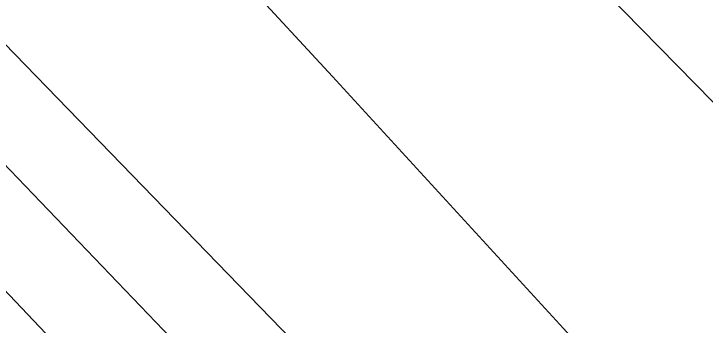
# Model space of a CAD drawing. Extents: x 3297772 to 3335630, y 634068 to 659439.
# Drawn here: x 3314237.7 to 3314382.2, y 649873 to 649938.1 of the extents above; entities that cross this region are included whole.
import ezdxf

# ---------------------------------------------------------------- set-up
doc = ezdxf.new("R2010")
doc.units = 0
for name, color, linetype in [('V-RIVR-EDGE', 7, 'Continuous'), ('V-TOPO-DPTH', 7, 'Continuous'), ('V-TOPO-MINR', 7, 'Continuous'), ('V-TOPO-WATR', 7, 'Continuous')]:
    doc.layers.add(name, color=color, linetype=linetype)

msp = doc.modelspace()

# ---------------------------------------------------------------- linework, layer by layer
at = {"layer": 'V-RIVR-EDGE'}
msp.add_spline([(3312996.82, 651666.65), (3313006.29, 651660.39), (3313007.37, 651654.9), (3313012.45, 651639.17), (3313016.07, 651625.64), (3313021.17, 651620.51), (3313026.29, 651617.93), (3313035.42, 651615.72), (3313042.35, 651611.31), (3313048.17, 651598.51), (3313055.45, 651584.96), (3313057.97, 651568.14), (3313057.95, 651562.29), (3313056.84, 651554.98), (3313058.28, 651549.5), (3313061.2, 651546.57), (3313068.14, 651545.09), (3313071.06, 651543.62), (3313071.06, 651541.42), (3313071.05, 651536.31), (3313075.41, 651527.52), (3313079.4, 651513.26), (3313079.02, 651507.77), (3313076.08, 651501.2), (3313072.75, 651486.59), (3313069.09, 651483.31), (3313068.35, 651478.92), (3313067.61, 651475.27), (3313069.42, 651471.97), (3313069.42, 651469.41), (3313067.58, 651465.76), (3313066.84, 651460.28), (3313066.82, 651454.8), (3313067.18, 651450.78), (3313065.34, 651446.03), (3313065.69, 651437.99), (3313068.58, 651427.74), (3313075.5, 651416.4), (3313081.33, 651409.07), (3313082.41, 651402.85), (3313082.75, 651391.89), (3313082.73, 651382.02), (3313081.62, 651376.54), (3313084.16, 651369.95), (3313086.71, 651366.29), (3313086.7, 651363), (3313081.94, 651358.99), (3313081.2, 651354.97), (3313080.46, 651351.32), (3313082.99, 651341.07), (3313084.8, 651332.66), (3313089.91, 651328.63), (3313089.9, 651324.24), (3313089.52, 651319.12), (3313090.23, 651311.81), (3313094.23, 651304.49), (3313101.53, 651296.8), (3313105.53, 651291.67), (3313112.47, 651286.53), (3313116.83, 651277.75), (3313119.74, 651271.89), (3313122.66, 651267.87), (3313124.83, 651261.65), (3313124.08, 651251.78), (3313122.95, 651240.81), (3313122.57, 651234.97), (3313130.61, 651233.12), (3313138.66, 651236.75), (3313140.86, 651236.38), (3313148.52, 651230.52), (3313152.89, 651223.56), (3313158.72, 651216.23), (3313169.3, 651208.17), (3313182.82, 651207.4), (3313190.5, 651207.38), (3313195.98, 651208.47), (3313197.81, 651208.46), (3313200.36, 651205.9), (3313202.55, 651202.6), (3313222.63, 651192.68), (3313234.3, 651183.15), (3313244.88, 651172.16), (3313260.56, 651158.23), (3313268.24, 651158.21), (3313279.91, 651148.31), (3313291.57, 651131.83), (3313297.74, 651115.73), (3313306.46, 651091.95), (3313309.71, 651075.86), (3313316.25, 651061.58), (3313324.63, 651050.6), (3313333.02, 651043.26), (3313344.7, 651034.1), (3313352.35, 651022.75), (3313355.24, 651009.94), (3313357.76, 650993.85), (3313363.57, 650980.31), (3313375.22, 650960.91), (3313383.6, 650949.92), (3313385.78, 650942.61), (3313385.76, 650933.47), (3313386.46, 650921.04), (3313390.1, 650914.82), (3313400.67, 650903.09), (3313412.7, 650891), (3313426.92, 650877.07), (3313429.47, 650873.05), (3313434.21, 650867.55), (3313436.75, 650859.87), (3313438.55, 650848.53), (3313438.15, 650833.91), (3313438.13, 650825.87), (3313439.92, 650813.07), (3313442.82, 650803.19), (3313445, 650796.97), (3313446.09, 650791.85), (3313446.07, 650787.1), (3313444.59, 650779.79), (3313440.19, 650771.03), (3313437.25, 650765.19), (3313436.87, 650760.8), (3313438.31, 650752.03), (3313438.29, 650742.52), (3313443.73, 650726.06), (3313457.57, 650705.55), (3313470.69, 650689.44), (3313472.87, 650683.95), (3313472.86, 650681.76), (3313476.87, 650677.36), (3313479.06, 650672.6), (3313479.04, 650667.48), (3313477.2, 650660.91), (3313475.72, 650652.87), (3313474.24, 650645.93), (3313475.67, 650635.32), (3313483.68, 650621.78), (3313496.07, 650606.4), (3313508.47, 650591.74), (3313517.94, 650579.29), (3313524.87, 650573.06), (3313535.46, 650569.74), (3313542.77, 650569.36), (3313550.09, 650570.44), (3313559.59, 650568.59), (3313571.27, 650564.54), (3313580.77, 650561.22), (3313596.1, 650550.95), (3313605.21, 650541.42), (3313609.96, 650538.85), (3313616.18, 650540.3), (3313626.39, 650533.33), (3313631.13, 650527.1), (3313638.05, 650516.12), (3313642.39, 650497.1), (3313647.8, 650470.04), (3313651.42, 650454.31), (3313651.41, 650450.29), (3313656.52, 650448.08), (3313664.19, 650444.04), (3313674.76, 650432.32), (3313685.69, 650415.11), (3313690.41, 650402.67), (3313697.7, 650396.44), (3313713.77, 650387.99), (3313732.01, 650372.96), (3313748.79, 650360.49), (3313755.73, 650356.81), (3313761.57, 650356.07), (3313772.91, 650358.6), (3313783.15, 650361.5), (3313797.78, 650361.83), (3313816.06, 650362.51), (3313831.4, 650359.55), (3313844.55, 650355.13), (3313851.11, 650348.17), (3313858.03, 650336.46), (3313862.04, 650333.16), (3313872.99, 650323.63), (3313883.91, 650308.25), (3313888.64, 650299.46), (3313892.25, 650280.81), (3313895.9, 650275.32), (3313905.01, 650263.96), (3313916.66, 650247.48), (3313928.33, 650233.56), (3313935.96, 650216.73), (3313941.78, 650205.38), (3313947.97, 650195.86), (3313954.15, 650182.32), (3313969.08, 650155.6), (3313979.26, 650134.01), (3313988.72, 650116.44), (3313994.56, 650112.04), (3313999.3, 650110.56), (3314007.69, 650100.31), (3314014.97, 650090.05), (3314025.18, 650080.52), (3314030.27, 650067.35), (3314037.89, 650043.94), (3314045.17, 650032.59), (3314055.38, 650023.79), (3314067.42, 650012.79), (3314076.89, 649997.42), (3314085.63, 649983.5), (3314095.83, 649969.95), (3314102.39, 649962.63), (3314118.42, 649941.39), (3314136.65, 649921.97), (3314150.14, 649909.14), (3314164, 649893.39), (3314175.28, 649875.45), (3314189.86, 649857.13), (3314221.93, 649816.48), (3314225.93, 649808.79), (3314239.05, 649790.85), (3314256.91, 649772.53), (3314263.84, 649765.2), (3314266.76, 649765.19), (3314273.71, 649766.27), (3314278.46, 649765.53), (3314289.42, 649760.75), (3314305.48, 649751.57), (3314323, 649742.02), (3314336.87, 649731.75)], degree=3, dxfattribs=at)
at = {"layer": 'V-TOPO-DPTH'}
for points in [[(3313642.29, 650700.73), (3314133.3, 650176.46), (3314142.48, 650166.71), (3314151.69, 650156.97), (3314160.94, 650147.28), (3314170.21, 650137.61), (3314184.68, 650122.6), (3314186.75, 650120.46), (3314188.82, 650118.33), (3314190.89, 650116.2), (3314192.97, 650114.08), (3314619.56, 649679.61), (3314644.54, 649654.07), (3314669.47, 649628.48), (3314694.31, 649602.81), (3314719.09, 649577.07), (3314743.69, 649551.17), (3314768.12, 649525.11), (3314792.28, 649498.81), (3314816.27, 649472.34), (3314912.9, 649364.64), (3314957.24, 649314.81), (3315001.32, 649264.75)], [(3315001.32, 649264.75), (3314957.24, 649314.81), (3314912.9, 649364.64), (3314816.27, 649472.34), (3314792.28, 649498.81), (3314768.12, 649525.11), (3314743.69, 649551.17), (3314719.09, 649577.07), (3314694.31, 649602.81), (3314669.47, 649628.48), (3314644.54, 649654.07), (3314619.56, 649679.61), (3314192.97, 650114.08), (3314190.89, 650116.2), (3314188.82, 650118.33), (3314186.75, 650120.46), (3314184.68, 650122.6), (3314170.21, 650137.61), (3314160.94, 650147.28), (3314151.69, 650156.97), (3314142.48, 650166.71), (3314133.3, 650176.46), (3313642.29, 650700.73)], [(3314976.57, 649182.98), (3314900.16, 649257.2), (3314722.86, 649431.27), (3314715.33, 649438.72), (3314707.82, 649446.2), (3314700.35, 649453.72), (3314692.92, 649461.28), (3314654.34, 649500.73), (3314627.65, 649528.04), (3314600.99, 649555.38), (3314574.36, 649582.76), (3314547.76, 649610.15), (3314128.61, 650042.3), (3314126.8, 650044.17), (3314125, 650046.06), (3314119.13, 650052.23), (3314115.31, 650056.26), (3314111.5, 650060.31), (3314107.71, 650064.38), (3314103.93, 650068.46), (3314011.06, 650169.26), (3313960.9, 650223.78), (3313910.8, 650278.36)], [(3313910.8, 650278.36), (3313960.9, 650223.78), (3314011.06, 650169.26), (3314103.93, 650068.46), (3314107.71, 650064.38), (3314111.5, 650060.31), (3314115.31, 650056.26), (3314119.13, 650052.23), (3314125, 650046.06), (3314126.8, 650044.17), (3314128.61, 650042.3), (3314547.76, 649610.15), (3314574.36, 649582.76), (3314600.99, 649555.38), (3314627.65, 649528.04), (3314654.34, 649500.73), (3314692.92, 649461.28), (3314700.35, 649453.72), (3314707.82, 649446.2), (3314715.33, 649438.72), (3314722.86, 649431.27), (3314900.16, 649257.2), (3314976.57, 649182.98)], [(3315034.8, 649059), (3314856.21, 649230.14), (3314826.09, 649259.26), (3314796.15, 649288.56), (3314766.48, 649318.13), (3314736.99, 649347.87), (3314727.09, 649357.95), (3314702.78, 649382.89), (3314678.61, 649407.97), (3314654.65, 649433.26), (3314630.82, 649458.67), (3314529.01, 649568.19), (3314458.74, 649643.55), (3314388.32, 649718.77), (3314317.68, 649793.79), (3314246.89, 649868.66), (3314130.17, 649991.75), (3314117.63, 650004.98), (3314105.1, 650018.21), (3314092.57, 650031.45), (3314080.04, 650044.69), (3314000.92, 650128.34), (3313948.97, 650183.52)], [(3313948.97, 650183.52), (3314000.92, 650128.34), (3314080.04, 650044.69), (3314092.57, 650031.45), (3314105.1, 650018.21), (3314117.63, 650004.98), (3314130.17, 649991.75), (3314246.89, 649868.66), (3314317.68, 649793.79), (3314388.32, 649718.77), (3314458.74, 649643.55), (3314529.01, 649568.19), (3314630.82, 649458.67), (3314654.65, 649433.26), (3314678.61, 649407.97), (3314702.78, 649382.89), (3314727.09, 649357.95), (3314736.99, 649347.87), (3314766.48, 649318.13), (3314796.15, 649288.56), (3314826.09, 649259.26), (3314856.21, 649230.14), (3315034.8, 649059)]]:
    msp.add_lwpolyline(points, dxfattribs=at)
at = {"layer": 'V-TOPO-MINR'}
for points in [[(3313642.29, 650700.73), (3314133.3, 650176.46), (3314142.48, 650166.71), (3314151.69, 650156.97), (3314160.94, 650147.28), (3314170.21, 650137.61), (3314184.68, 650122.6), (3314186.75, 650120.46), (3314188.82, 650118.33), (3314190.89, 650116.2), (3314192.97, 650114.08), (3314619.56, 649679.61), (3314644.54, 649654.07), (3314669.47, 649628.48), (3314694.31, 649602.81), (3314719.09, 649577.07), (3314743.69, 649551.17), (3314768.12, 649525.11), (3314792.28, 649498.81), (3314816.27, 649472.34), (3314912.9, 649364.64), (3314957.24, 649314.81), (3315001.32, 649264.75)], [(3313940.04, 650317.13), (3314006.03, 650245.57), (3314126.57, 650116.35), (3314142.54, 650099.22), (3314158.5, 650082.09), (3314174.46, 650064.95), (3314190.41, 650047.8), (3314255.84, 649977.45), (3314304.33, 649924.97), (3314352.61, 649872.3), (3314400.56, 649819.33), (3314448.29, 649766.15), (3314699.66, 649484.36), (3314702.45, 649481.26), (3314705.26, 649478.18), (3314708.09, 649475.12), (3314710.94, 649472.07), (3314714.93, 649467.84), (3314715.81, 649466.93), (3314717.56, 649465.12), (3314720, 649462.66), (3314720.47, 649462.2), (3314720.7, 649461.97), (3315082.36, 649112.31)], [(3313910.8, 650278.36), (3313960.9, 650223.78), (3314011.06, 650169.26), (3314103.93, 650068.46), (3314107.71, 650064.38), (3314111.5, 650060.31), (3314115.31, 650056.26), (3314119.13, 650052.23), (3314125, 650046.06), (3314126.8, 650044.17), (3314128.61, 650042.3), (3314547.76, 649610.15), (3314574.36, 649582.76), (3314600.99, 649555.38), (3314627.65, 649528.04), (3314654.34, 649500.73), (3314692.92, 649461.28), (3314700.35, 649453.72), (3314707.82, 649446.2), (3314715.33, 649438.72), (3314722.86, 649431.27), (3314900.16, 649257.2), (3314976.57, 649182.98)], [(3313977.23, 650178.79), (3314004.83, 650149.15), (3314032.56, 650119.62), (3314060.37, 650090.18), (3314102.88, 650045.37), (3314109.51, 650038.39), (3314116.14, 650031.42), (3314122.79, 650024.46), (3314129.45, 650017.51), (3314390.81, 649744.92), (3314441.37, 649692.15), (3314491.91, 649639.36), (3314542.42, 649586.54), (3314592.9, 649533.69), (3314663.39, 649459.84), (3314678.66, 649443.96), (3314694.01, 649428.14), (3314709.48, 649412.44), (3314725.02, 649396.81), (3314809.14, 649312.81), (3314867.04, 649255.48), (3314925.27, 649198.49), (3314983.97, 649141.99)]]:
    msp.add_lwpolyline(points, dxfattribs=at)
at = {"layer": 'V-TOPO-WATR'}
msp.add_lwpolyline([(3313948.97, 650183.52), (3314000.92, 650128.34), (3314080.04, 650044.69), (3314092.57, 650031.45), (3314105.1, 650018.21), (3314117.63, 650004.98), (3314130.17, 649991.75), (3314246.89, 649868.66), (3314317.68, 649793.79), (3314388.32, 649718.77), (3314458.74, 649643.55), (3314529.01, 649568.19), (3314630.82, 649458.67), (3314654.65, 649433.26), (3314678.61, 649407.97), (3314702.78, 649382.89), (3314727.09, 649357.95), (3314736.99, 649347.87), (3314766.48, 649318.13), (3314796.15, 649288.56), (3314826.09, 649259.26), (3314856.21, 649230.14), (3315034.8, 649059)], dxfattribs=at)

doc.saveas('drawing.dxf')
